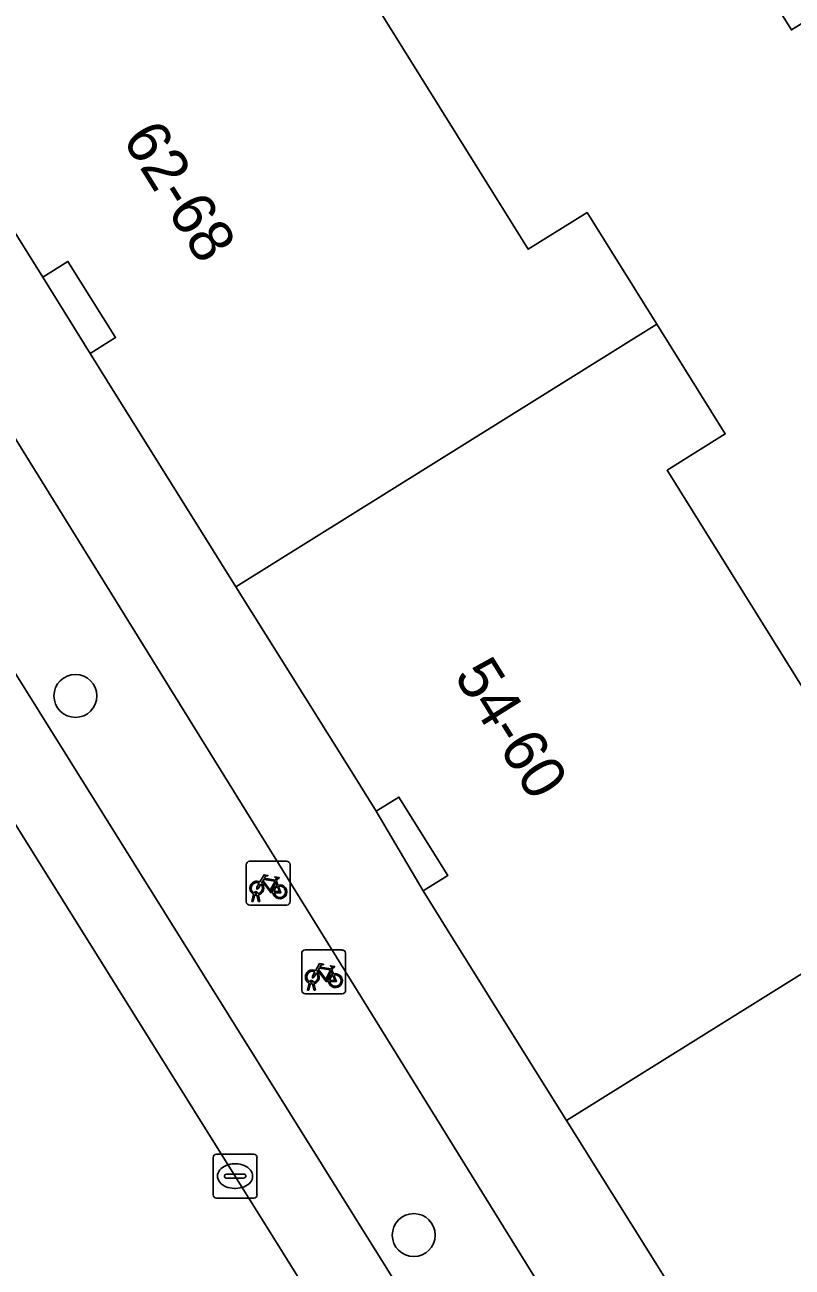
# Model space of a CAD drawing. Extents: x 157767 to 159172, y 387839 to 389425.
# Drawn here: x 158692.32 to 158709.83, y 388375.74 to 388404.08 of the extents above; entities that cross this region are included whole.
import ezdxf

# ---------------------------------------------------------------- set-up
doc = ezdxf.new("R2010")
doc.units = 0
for name, color, linetype in [('IMGEO_Boom', 7, 'Continuous'), ('IMGEO_Erf', 7, 'Continuous'), ('IMGEO_Fietsenrek', 7, 'Continuous'), ('IMGEO_Kolk', 7, 'Continuous'), ('IMGEO_Pand', 7, 'Continuous'), ('IMGEO_Pand_nummerreeks', 7, 'Continuous'), ('IMGEO_Pand_overbouw', 7, 'Continuous'), ('IMGEO_Parkeervlak_open', 7, 'Continuous'), ('IMGEO_Rijbaan_lokaal_open', 7, 'Continuous'), ('IMGEO_Voetpad_open', 7, 'Continuous')]:
    doc.layers.add(name, color=color, linetype=linetype)

msp = doc.modelspace()

# ---------------------------------------------------------------- linework, layer by layer
at = {"layer": 'IMGEO_Boom'}
for centre in [(158693.472, 388388.771), (158701.193, 388376.47)]:
    msp.add_circle(centre, 0.489, dxfattribs=at)
at = {"layer": 'IMGEO_Erf'}
for points in [[(158711.188, 388404.83), (158709.812, 388403.967), (158706.442, 388409.338)], [(158699.328, 388406.144), (158703.806, 388398.963), (158705.15, 388399.801), (158706.739, 388397.252), (158708.301, 388394.748), (158706.973, 388393.919), (158711.424, 388386.781)], [(158707.417, 388374.71), (158705.723, 388377.419), (158704.681, 388379.084), (158703.64, 388380.749), (158701.956, 388383.442), (158701.406, 388384.321), (158701.973, 388384.675), (158700.855, 388386.463), (158700.339, 388386.14), (158699.811, 388386.985), (158698.17, 388389.608), (158697.135, 388391.263), (158696.1, 388392.918), (158694.411, 388395.618), (158693.807, 388396.584), (158694.387, 388396.947), (158693.3, 388398.685), (158692.725, 388398.325), (158690.559, 388401.79), (158689.391, 388403.657), (158691.268, 388404.827)], [(158686.142, 388404.26), (158692.24, 388394.415), (158707.15, 388370.342), (158711.764, 388362.893)]]:
    msp.add_lwpolyline(points, dxfattribs=at)
at = {"layer": 'IMGEO_Fietsenrek'}
for p, q in [((158697.446, 388385), (158698.287, 388385)), ((158698.287, 388385), (158697.446, 388385)), ((158697.371, 388384.075), (158697.371, 388384.916)), ((158697.371, 388384.916), (158697.371, 388384.075)), ((158698.371, 388384.925), (158698.371, 388384.084)), ((158698.371, 388384.084), (158698.371, 388384.925)), ((158698.058, 388384.549), (158698.094, 388384.454)), ((158697.498, 388384.084), (158697.537, 388384.244)), ((158697.567, 388384.232), (158697.532, 388384.084)), ((158697.609, 388384.256), (158697.608, 388384.26)), ((158697.65, 388384.084), (158697.616, 388384.226)), ((158697.64, 388384.267), (158697.641, 388384.26)), ((158697.648, 388384.23), (158697.683, 388384.084)), ((158698.296, 388384), (158697.455, 388384)), ((158697.455, 388384), (158698.296, 388384)), ((158697.532, 388384.084), (158697.498, 388384.084)), ((158697.683, 388384.084), (158697.65, 388384.084)), ((158698.713, 388382.974), (158699.554, 388382.974)), ((158699.554, 388382.974), (158698.713, 388382.974)), ((158698.638, 388382.049), (158698.638, 388382.89)), ((158698.638, 388382.89), (158698.638, 388382.049)), ((158699.638, 388382.899), (158699.638, 388382.058)), ((158699.638, 388382.058), (158699.638, 388382.899)), ((158699.325, 388382.523), (158699.361, 388382.428)), ((158698.765, 388382.058), (158698.804, 388382.218)), ((158698.834, 388382.206), (158698.799, 388382.058)), ((158698.876, 388382.23), (158698.875, 388382.234)), ((158698.917, 388382.058), (158698.883, 388382.2)), ((158698.907, 388382.241), (158698.908, 388382.234)), ((158698.915, 388382.204), (158698.95, 388382.058)), ((158699.563, 388381.974), (158698.722, 388381.974)), ((158698.722, 388381.974), (158699.563, 388381.974)), ((158698.799, 388382.058), (158698.765, 388382.058)), ((158698.95, 388382.058), (158698.917, 388382.058))]:
    msp.add_line(p, q, dxfattribs=at)
for points in [[(158697.684, 388384.526), (158697.779, 388384.69), (158697.865, 388384.676), (158697.867, 388384.667), (158697.811, 388384.656), (158697.784, 388384.611), (158698.04, 388384.57)], [(158697.705, 388384.474), (158697.653, 388384.384), (158697.613, 388384.359), (158697.614, 388384.406), (158697.669, 388384.5)], [(158697.98, 388384.282), (158697.93, 388384.282), (158697.739, 388384.533), (158697.72, 388384.501)], [(158698.027, 388384.545), (158697.77, 388384.586), (158697.753, 388384.557), (158697.92, 388384.337), (158698.027, 388384.545)], [(158698.075, 388384.447), (158698.045, 388384.524), (158697.936, 388384.306), (158697.979, 388384.306)], [(158698.009, 388384.306), (158698.129, 388384.305), (158698.085, 388384.419)], [(158698.105, 388384.426), (158698.16, 388384.281), (158698.01, 388384.281)], [(158698.04, 388384.57), (158698.065, 388384.619), (158698.059, 388384.623), (158698.036, 388384.627), (158698.024, 388384.634), (158698.023, 388384.637), (158698.025, 388384.642), (158698.12, 388384.627), (158698.122, 388384.617), (158698.112, 388384.604), (158698.1, 388384.598), (158698.086, 388384.604), (158698.058, 388384.549)], [(158698.972, 388382.448), (158698.92, 388382.358), (158698.88, 388382.333), (158698.881, 388382.38), (158698.936, 388382.474)], [(158698.951, 388382.5), (158699.046, 388382.664), (158699.132, 388382.65), (158699.134, 388382.641), (158699.078, 388382.63), (158699.051, 388382.585), (158699.307, 388382.544)], [(158699.247, 388382.256), (158699.197, 388382.256), (158699.006, 388382.507), (158698.987, 388382.475)], [(158699.294, 388382.519), (158699.037, 388382.56), (158699.02, 388382.531), (158699.187, 388382.311), (158699.294, 388382.519)], [(158699.342, 388382.421), (158699.312, 388382.498), (158699.203, 388382.28), (158699.246, 388382.28)], [(158699.307, 388382.544), (158699.332, 388382.593), (158699.326, 388382.597), (158699.303, 388382.601), (158699.291, 388382.608), (158699.29, 388382.611), (158699.292, 388382.616), (158699.387, 388382.601), (158699.389, 388382.591), (158699.379, 388382.578), (158699.367, 388382.572), (158699.353, 388382.578), (158699.325, 388382.523)], [(158699.276, 388382.28), (158699.396, 388382.279), (158699.352, 388382.393)], [(158699.372, 388382.4), (158699.427, 388382.255), (158699.277, 388382.255)]]:
    msp.add_lwpolyline(points, dxfattribs=at)
for centre, radius, start, end in [((158697.449, 388384.922), 0.0779, 92.4484, 184.2845), ((158697.449, 388384.922), 0.0779, 92.4484, 184.2845), ((158698.293, 388384.922), 0.0779, 2.4484, 94.2845), ((158698.293, 388384.922), 0.0779, 2.4484, 94.2845), ((158697.611, 388384.385), 0.159, 62.6766, 242.1369), ((158697.611, 388384.385), 0.129, 63.3192, 238.903), ((158697.611, 388384.385), 0.129, 283.6043, 43.4302), ((158697.611, 388384.385), 0.159, 283.5766, 46.6042), ((158698.138, 388384.301), 0.159, 113.3408, 178.3217), ((158698.138, 388384.301), 0.159, 187.0065, 105.7708), ((158698.138, 388384.301), 0.129, 113.923, 177.9556), ((158698.138, 388384.301), 0.129, 188.6715, 104.5883), ((158697.591, 388384.256), 0.0499, 12.8025, 158.6934), ((158697.611, 388384.385), 0.159, 253.9967, 271.7867), ((158697.591, 388384.256), 0.0174, 12.8025, 163.4502), ((158697.611, 388384.385), 0.129, 253.415, 269.0204), ((158697.449, 388384.078), 0.0779, 182.4484, 274.2845), ((158697.449, 388384.078), 0.0779, 182.4484, 274.2845), ((158698.293, 388384.078), 0.0779, 272.4484, 4.2845), ((158698.293, 388384.078), 0.0779, 272.4484, 4.2845), ((158698.716, 388382.896), 0.0779, 92.4484, 184.2845), ((158698.716, 388382.896), 0.0779, 92.4484, 184.2845), ((158699.56, 388382.896), 0.0779, 2.4484, 94.2845), ((158699.56, 388382.896), 0.0779, 2.4484, 94.2845), ((158698.878, 388382.359), 0.159, 62.6766, 242.1369), ((158698.878, 388382.359), 0.129, 63.3192, 238.903), ((158698.878, 388382.359), 0.129, 283.6043, 43.4302), ((158698.878, 388382.359), 0.159, 283.5766, 46.6042), ((158699.405, 388382.275), 0.159, 113.3408, 178.3217), ((158699.405, 388382.275), 0.159, 187.0065, 105.7708), ((158698.858, 388382.23), 0.0499, 12.8025, 158.6934), ((158698.878, 388382.359), 0.159, 253.9967, 271.7867), ((158698.858, 388382.23), 0.0174, 12.8025, 163.4502), ((158698.878, 388382.359), 0.129, 253.415, 269.0204), ((158699.405, 388382.275), 0.129, 113.923, 177.9556), ((158699.405, 388382.275), 0.129, 188.6715, 104.5883), ((158698.716, 388382.052), 0.0779, 182.4484, 274.2845), ((158698.716, 388382.052), 0.0779, 182.4484, 274.2845), ((158699.56, 388382.052), 0.0779, 272.4484, 4.2845), ((158699.56, 388382.052), 0.0779, 272.4484, 4.2845)]:
    msp.add_arc(centre, radius, start, end, dxfattribs=at)
at = {"layer": 'IMGEO_Kolk'}
for p, q in [((158696.615, 388377.388), (158696.615, 388378.24)), ((158696.69, 388378.314), (158697.542, 388378.314)), ((158697.616, 388378.24), (158697.616, 388377.388)), ((158697.103, 388378.094), (158697.128, 388378.094)), ((158696.874, 388377.808), (158696.874, 388377.82)), ((158697.312, 388377.771), (158696.914, 388377.771)), ((158696.917, 388377.857), (158697.315, 388377.857)), ((158697.358, 388377.82), (158697.358, 388377.808)), ((158697.542, 388377.314), (158696.69, 388377.314)), ((158697.126, 388377.534), (158697.101, 388377.534))]:
    msp.add_line(p, q, dxfattribs=at)
for points in [[(158696.615, 388377.388), (158696.615, 388378.24)], [(158696.69, 388378.314), (158697.542, 388378.314)], [(158697.616, 388378.24), (158697.616, 388377.388)], [(158697.542, 388377.314), (158696.69, 388377.314)]]:
    msp.add_lwpolyline(points, dxfattribs=at)
for centre, radius, start, end in [((158696.692, 388378.238), 0.0765, 91.552, 178.448), ((158696.692, 388378.238), 0.0765, 91.552, 178.448), ((158697.54, 388378.238), 0.0765, 1.552, 88.448), ((158697.54, 388378.238), 0.0765, 1.552, 88.448), ((158696.914, 388377.817), 0.0403, 85.8775, 175.7526), ((158696.911, 388377.807), 0.0366, 178.938, 274.7102), ((158697.315, 388377.814), 0.043, 264.8664, 352.4533), ((158697.319, 388377.819), 0.0386, 1.7309, 96.639), ((158696.692, 388377.39), 0.0765, 181.552, 268.448), ((158696.692, 388377.39), 0.0765, 181.552, 268.448), ((158697.54, 388377.39), 0.0765, 271.552, 358.448), ((158697.54, 388377.39), 0.0765, 271.552, 358.448)]:
    msp.add_arc(centre, radius, start, end, dxfattribs=at)
for centre, major_axis, ratio, start_param, end_param in [((158697.102, 388377.814), (-0.387, 0.002), 0.722429, 4.712389, 7.853982), ((158697.127, 388377.814), (-0.39, 0.002), 0.717154, 1.570796, 4.712389)]:
    msp.add_ellipse(centre, major_axis=major_axis, ratio=ratio, start_param=start_param, end_param=end_param, dxfattribs=at)
at = {"layer": 'IMGEO_Pand'}
for points in [[(158697.135, 388391.263), (158706.739, 388397.252), (158705.15, 388399.801), (158703.806, 388398.963), (158699.328, 388406.144), (158700.618, 388406.949), (158704.331, 388409.264), (158702.262, 388412.582), (158705.266, 388414.455), (158703.583, 388417.154), (158699.086, 388414.35), (158699.615, 388413.501), (158692.063, 388408.792), (158693.621, 388406.294), (158691.268, 388404.827), (158689.391, 388403.657), (158690.559, 388401.79), (158692.725, 388398.325), (158693.3, 388398.685), (158694.387, 388396.947), (158693.807, 388396.584), (158694.411, 388395.618), (158696.1, 388392.918)], [(158709.812, 388403.967), (158711.188, 388404.83), (158707.818, 388410.202), (158706.442, 388409.338)], [(158714.306, 388385.086), (158712.738, 388387.6), (158711.424, 388386.781), (158706.973, 388393.919), (158708.301, 388394.748), (158706.739, 388397.252), (158697.135, 388391.263), (158698.17, 388389.608), (158699.811, 388386.985), (158700.339, 388386.14), (158700.855, 388386.463), (158701.973, 388384.675), (158701.406, 388384.321), (158701.956, 388383.442), (158703.64, 388380.749), (158704.681, 388379.084)], [(158714.306, 388385.086), (158704.681, 388379.084), (158705.723, 388377.419), (158707.417, 388374.71), (158707.929, 388373.891), (158708.53, 388374.267), (158709.672, 388372.441), (158709.111, 388372.09), (158709.651, 388371.226), (158711.337, 388368.53), (158712.433, 388366.778), (158716.644, 388369.411), (158717.621, 388367.849), (158727.6, 388374.089), (158726.7, 388375.528), (158726.596, 388375.694), (158721.92, 388372.77), (158720.348, 388375.284), (158719.02, 388374.454), (158716.368, 388378.694), (158714.489, 388381.714), (158715.871, 388382.576)]]:
    msp.add_lwpolyline(points, close=True, dxfattribs=at)
at = {"layer": 'IMGEO_Pand_overbouw'}
for points in [[(158693.807, 388396.584), (158694.387, 388396.947), (158693.3, 388398.685), (158692.725, 388398.325)], [(158700.855, 388386.463), (158700.339, 388386.14), (158701.406, 388384.321), (158701.973, 388384.675)]]:
    msp.add_lwpolyline(points, close=True, dxfattribs=at)
at = {"layer": 'IMGEO_Parkeervlak_open'}
for points in [[(158683.261, 388399.993), (158703.121, 388368.196), (158703.785, 388368.615)], [(158704.157, 388369.981), (158689.771, 388393.013), (158686.473, 388398.294)]]:
    msp.add_lwpolyline(points, dxfattribs=at)
at = {"layer": 'IMGEO_Rijbaan_lokaal_open'}
msp.add_lwpolyline([(158699.771, 388365.943), (158703.121, 388368.196), (158683.261, 388399.993)], dxfattribs=at)
at = {"layer": 'IMGEO_Voetpad_open'}
msp.add_lwpolyline([(158686.473, 388398.294), (158689.771, 388393.013), (158704.157, 388369.981), (158704.815, 388368.928), (158707.15, 388370.342), (158692.24, 388394.415), (158686.142, 388404.26)], dxfattribs=at)

# ---------------------------------------------------------------- texts
at = {"layer": 'IMGEO_Pand_nummerreeks'}
for s, rotation, p in [('62-68', 302.0232, (158694.526, 388401.478)), ('54-60', 302.0169, (158702.097, 388389.23))]:
    msp.add_text(s, height=1, rotation=rotation, dxfattribs=at).set_placement(p)

doc.saveas('drawing.dxf')
